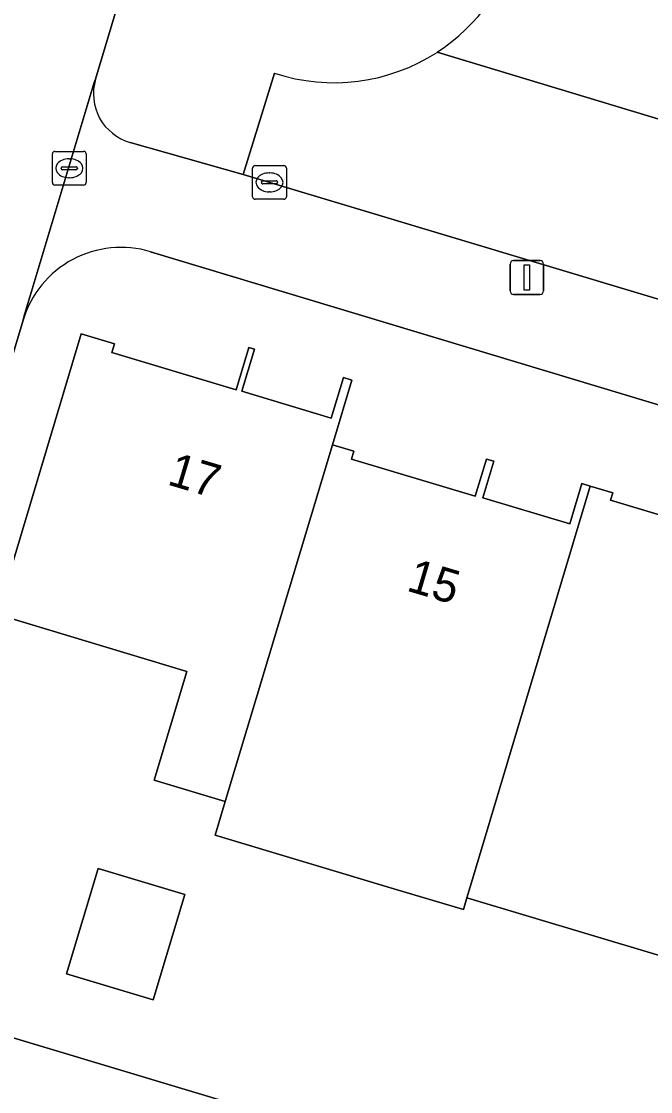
# Model space of a CAD drawing. Extents: x 162184 to 163154, y 385507 to 386516.
# Drawn here: x 162728.79 to 162747.46, y 386200.46 to 386232.21 of the extents above; entities that cross this region are included whole.
import ezdxf

# ---------------------------------------------------------------- set-up
doc = ezdxf.new("R2010")
doc.units = 0
for name, color, linetype in [('IMGEO_Brandkraan', 7, 'Continuous'), ('IMGEO_Erf', 7, 'Continuous'), ('IMGEO_Groenvoorziening', 7, 'Continuous'), ('IMGEO_Kolk', 7, 'Continuous'), ('IMGEO_Lichtmast', 7, 'Continuous'), ('IMGEO_Pand', 7, 'Continuous'), ('IMGEO_Pand_nummerreeks', 7, 'Continuous'), ('IMGEO_Parkeervlak_open', 7, 'Continuous'), ('IMGEO_Rijbaan_lokaal_open', 7, 'Continuous'), ('IMGEO_Voetpad_open', 7, 'Continuous')]:
    doc.layers.add(name, color=color, linetype=linetype)

msp = doc.modelspace()

# ---------------------------------------------------------------- linework, layer by layer
at = {"layer": 'IMGEO_Brandkraan'}
for p, q in [((162729.709, 386227.431), (162729.709, 386228.283)), ((162729.784, 386228.357), (162730.636, 386228.357)), ((162730.197, 386228.137), (162730.222, 386228.137)), ((162730.71, 386228.283), (162730.71, 386227.431)), ((162729.968, 386227.851), (162729.968, 386227.863)), ((162730.406, 386227.814), (162730.008, 386227.814)), ((162730.011, 386227.9), (162730.409, 386227.9)), ((162730.452, 386227.863), (162730.452, 386227.851)), ((162730.22, 386227.577), (162730.195, 386227.577)), ((162730.636, 386227.357), (162729.784, 386227.357))]:
    msp.add_line(p, q, dxfattribs=at)
for points in [[(162729.709, 386227.431), (162729.709, 386228.283)], [(162729.784, 386228.357), (162730.636, 386228.357)], [(162730.71, 386228.283), (162730.71, 386227.431)], [(162730.636, 386227.357), (162729.784, 386227.357)]]:
    msp.add_lwpolyline(points, dxfattribs=at)
for centre, radius, start, end in [((162729.786, 386228.281), 0.0765, 91.552, 178.448), ((162729.786, 386228.281), 0.0765, 91.552, 178.448), ((162730.634, 386228.281), 0.0765, 1.552, 88.448), ((162730.634, 386228.281), 0.0765, 1.552, 88.448), ((162730.008, 386227.86), 0.0403, 85.8775, 175.7526), ((162730.005, 386227.85), 0.0366, 178.938, 274.7102), ((162730.409, 386227.857), 0.043, 264.8664, 352.4533), ((162730.413, 386227.862), 0.0386, 1.7309, 96.639), ((162729.786, 386227.433), 0.0765, 181.552, 268.448), ((162729.786, 386227.433), 0.0765, 181.552, 268.448), ((162730.634, 386227.433), 0.0765, 271.552, 358.448), ((162730.634, 386227.433), 0.0765, 271.552, 358.448)]:
    msp.add_arc(centre, radius, start, end, dxfattribs=at)
for centre, major_axis, ratio, start_param, end_param in [((162730.196, 386227.857), (-0.387, 0.002), 0.722429, 4.712389, 7.853982), ((162730.221, 386227.857), (-0.39, 0.002), 0.717154, 1.570796, 4.712389)]:
    msp.add_ellipse(centre, major_axis=major_axis, ratio=ratio, start_param=start_param, end_param=end_param, dxfattribs=at)
at = {"layer": 'IMGEO_Erf'}
for points in [[(162799.034, 386202.871), (162799.086, 386203.08), (162799.119, 386203.292), (162799.133, 386203.507), (162799.127, 386203.722), (162799.102, 386203.936), (162799.059, 386204.146), (162798.997, 386204.352), (162798.916, 386204.552), (162798.818, 386204.743), (162798.704, 386204.925), (162798.573, 386205.096), (162798.428, 386205.255), (162798.269, 386205.4), (162798.098, 386205.531), (162797.916, 386205.645), (162797.725, 386205.743), (162797.525, 386205.823), (162797.422, 386205.857), (162732.623, 386225.378)], [(162728.84, 386223.351), (162723.746, 386206.383)], [(162728.011, 386214.436), (162730.561, 386222.941), (162731.547, 386222.645), (162731.47, 386222.386), (162735.163, 386221.279), (162735.54, 386222.536), (162735.705, 386222.486), (162735.332, 386221.239), (162737.985, 386220.444), (162738.347, 386221.649), (162738.599, 386221.573), (162738.023, 386219.652), (162738.66, 386219.461), (162738.591, 386219.229), (162742.26, 386218.129), (162742.589, 386219.228), (162742.808, 386219.162), (162742.482, 386218.076), (162745.063, 386217.302), (162745.423, 386218.501), (162745.669, 386218.427), (162746.343, 386218.225), (162746.277, 386218.005), (162749.965, 386216.9)], [(162764.382, 386200.173), (162762.316, 386200.792), (162762.018, 386199.799), (162756.666, 386201.404), (162754.625, 386202.016), (162755.608, 386205.294), (162753.593, 386205.898), (162753.279, 386204.849), (162749.968, 386205.842), (162749.608, 386204.641), (162749.413, 386203.989), (162742.011, 386206.207), (162741.907, 386205.86), (162739.847, 386206.477), (162734.536, 386208.068), (162734.836, 386209.069), (162732.73, 386209.7), (162733.698, 386212.928), (162728.382, 386214.522)], [(162725.6, 386202.934), (162745.202, 386197.049), (162745.571, 386198.281), (162747.493, 386197.705), (162747.124, 386196.473), (162761.49, 386192.097), (162760.772, 386189.697), (162760.236, 386187.904), (162759.899, 386186.792), (162762.806, 386185.921), (162765.712, 386185.049), (162768.619, 386184.178), (162771.526, 386183.306), (162774.432, 386182.435), (162777.339, 386181.564), (162780.246, 386180.692), (162783.153, 386179.821), (162786.059, 386178.949), (162788.363, 386178.259), (162789.38, 386182.105), (162792.581, 386181.227), (162793.712, 386185.02), (162799.034, 386202.871)]]:
    msp.add_lwpolyline(points, dxfattribs=at)
msp.add_lwpolyline([(162732.702, 386203.184), (162730.131, 386203.954), (162731.068, 386207.082), (162733.639, 386206.311)], close=True, dxfattribs=at)
msp.add_arc((162731.742, 386222.479), 3.03, 73.0873, 163.2791, dxfattribs=at)
at = {"layer": 'IMGEO_Groenvoorziening'}
for points in [[(162743.549, 386234.741), (162744.259, 386237.638), (162786.65, 386224.899), (162787.604, 386228.272), (162776.216, 386235.679), (162774.422, 386232.951), (162735.341, 386245.037), (162730.989, 386230.496)], [(162732.014, 386228.626), (162735.374, 386227.671), (162736.303, 386230.68)]]:
    msp.add_lwpolyline(points, dxfattribs=at)
for centre, radius, start, end in [((162738.064, 386236.026), 5.633, 302.9096, 346.8121), ((162738.07, 386236.023), 5.628, 251.704, 302.8793), ((162732.422, 386230.065), 1.496, 163.2707, 254.1861)]:
    msp.add_arc(centre, radius, start, end, dxfattribs=at)
at = {"layer": 'IMGEO_Kolk'}
for p, q in [((162735.651, 386227.012), (162735.651, 386227.864)), ((162735.726, 386227.938), (162736.578, 386227.938)), ((162736.652, 386227.864), (162736.652, 386227.012)), ((162735.91, 386227.432), (162735.91, 386227.444)), ((162735.953, 386227.481), (162736.351, 386227.481)), ((162736.139, 386227.718), (162736.164, 386227.718)), ((162736.394, 386227.444), (162736.394, 386227.432)), ((162736.348, 386227.395), (162735.95, 386227.395)), ((162736.162, 386227.158), (162736.137, 386227.158)), ((162736.578, 386226.938), (162735.726, 386226.938))]:
    msp.add_line(p, q, dxfattribs=at)
for points in [[(162735.651, 386227.012), (162735.651, 386227.864)], [(162735.726, 386227.938), (162736.578, 386227.938)], [(162736.652, 386227.864), (162736.652, 386227.012)], [(162736.578, 386226.938), (162735.726, 386226.938)]]:
    msp.add_lwpolyline(points, dxfattribs=at)
for centre, radius, start, end in [((162735.728, 386227.862), 0.0765, 91.552, 178.448), ((162735.728, 386227.862), 0.0765, 91.552, 178.448), ((162736.576, 386227.862), 0.0765, 1.552, 88.448), ((162736.576, 386227.862), 0.0765, 1.552, 88.448), ((162735.95, 386227.441), 0.0403, 85.8775, 175.7526), ((162735.947, 386227.431), 0.0366, 178.938, 274.7102), ((162736.351, 386227.438), 0.043, 264.8664, 352.4533), ((162736.355, 386227.443), 0.0386, 1.7309, 96.639), ((162735.728, 386227.014), 0.0765, 181.552, 268.448), ((162735.728, 386227.014), 0.0765, 181.552, 268.448), ((162736.576, 386227.014), 0.0765, 271.552, 358.448), ((162736.576, 386227.014), 0.0765, 271.552, 358.448)]:
    msp.add_arc(centre, radius, start, end, dxfattribs=at)
for centre, major_axis, ratio, start_param, end_param in [((162736.138, 386227.438), (-0.387, 0.002), 0.722429, 4.712389, 7.853982), ((162736.163, 386227.438), (-0.39, 0.002), 0.717154, 1.570796, 4.712389)]:
    msp.add_ellipse(centre, major_axis=major_axis, ratio=ratio, start_param=start_param, end_param=end_param, dxfattribs=at)
at = {"layer": 'IMGEO_Lichtmast'}
for p, q in [((162743.296, 386224.215), (162743.296, 386225.015)), ((162743.296, 386225.015), (162743.296, 386224.215)), ((162743.396, 386225.115), (162744.186, 386225.115)), ((162744.186, 386225.115), (162743.396, 386225.115)), ((162744.286, 386225.015), (162744.286, 386224.215)), ((162744.286, 386224.215), (162744.286, 386225.015)), ((162744.186, 386224.115), (162743.396, 386224.115)), ((162743.396, 386224.115), (162744.186, 386224.115))]:
    msp.add_line(p, q, dxfattribs=at)
msp.add_lwpolyline([(162743.716, 386224.99), (162743.866, 386224.99), (162743.866, 386224.24), (162743.716, 386224.24), (162743.716, 386224.99)], dxfattribs=at)
for centre, start, end in [((162743.396, 386225.015), 90, 180), ((162743.396, 386225.015), 90, 180), ((162744.186, 386225.015), 0, 90), ((162744.186, 386225.015), 360, 90), ((162743.396, 386224.215), 180, 270), ((162743.396, 386224.215), 180, 270), ((162744.186, 386224.215), 270, 0), ((162744.186, 386224.215), 270, 0)]:
    msp.add_arc(centre, 0.1, start, end, dxfattribs=at)
at = {"layer": 'IMGEO_Pand'}
for points in [[(162738.023, 386219.652), (162738.599, 386221.573), (162738.347, 386221.649), (162737.985, 386220.444), (162735.332, 386221.239), (162735.705, 386222.486), (162735.54, 386222.536), (162735.163, 386221.279), (162731.47, 386222.386), (162731.547, 386222.645), (162730.561, 386222.941), (162728.011, 386214.436), (162728.328, 386214.341), (162728.382, 386214.522), (162733.698, 386212.928), (162732.73, 386209.7), (162734.836, 386209.069)], [(162745.669, 386218.427), (162745.423, 386218.501), (162745.063, 386217.302), (162742.482, 386218.076), (162742.808, 386219.162), (162742.589, 386219.228), (162742.26, 386218.129), (162738.591, 386219.229), (162738.66, 386219.461), (162738.023, 386219.652), (162734.836, 386209.069), (162734.536, 386208.068), (162739.847, 386206.477), (162741.907, 386205.86), (162742.011, 386206.207), (162742.206, 386206.859)], [(162752.766, 386215.24), (162753.329, 386217.117), (162753.08, 386217.192), (162752.74, 386216.057), (162750.181, 386216.824), (162750.547, 386218.043), (162750.328, 386218.109), (162749.965, 386216.9), (162746.277, 386218.005), (162746.343, 386218.225), (162745.669, 386218.427), (162742.206, 386206.859), (162742.011, 386206.207), (162749.413, 386203.989), (162749.608, 386204.641), (162749.968, 386205.842), (162750.282, 386206.89)], [(162730.131, 386203.954), (162732.702, 386203.184), (162733.639, 386206.311), (162731.068, 386207.082)]]:
    msp.add_lwpolyline(points, close=True, dxfattribs=at)
at = {"layer": 'IMGEO_Parkeervlak_open'}
msp.add_lwpolyline([(162741.125, 386231.297), (162786.507, 386217.588)], dxfattribs=at)
msp.add_arc((162738.064, 386236.026), 5.633, 302.9096, 346.8121, dxfattribs=at)
at = {"layer": 'IMGEO_Rijbaan_lokaal_open'}
for points in [[(162801.281, 386213.222), (162800.328, 386213.502), (162786.507, 386217.588), (162741.125, 386231.297)], [(162736.303, 386230.68), (162735.374, 386227.671), (162798.523, 386208.705), (162798.77, 386208.624), (162799.211, 386208.445), (162799.633, 386208.228), (162800.035, 386207.974), (162800.412, 386207.685), (162800.762, 386207.364), (162801.082, 386207.012), (162801.369, 386206.633), (162801.621, 386206.231), (162801.836, 386205.807), (162802.013, 386205.366), (162802.149, 386204.91), (162802.244, 386204.445), (162802.298, 386203.973), (162802.308, 386203.498), (162802.277, 386203.023), (162802.203, 386202.554), (162805.951, 386214.949)]]:
    msp.add_lwpolyline(points, dxfattribs=at)
msp.add_arc((162738.07, 386236.023), 5.628, 251.704, 302.8793, dxfattribs=at)
at = {"layer": 'IMGEO_Voetpad_open'}
msp.add_lwpolyline([(162721.387, 386198.465), (162721.434, 386198.607), (162723.685, 386206.143), (162723.746, 386206.383), (162728.84, 386223.351), (162728.866, 386223.475), (162730.951, 386230.401), (162730.989, 386230.496), (162735.341, 386245.037), (162736.826, 386250), (162733.627, 386250), (162699.069, 386134.636), (162699.516, 386134.501), (162701.942, 386133.579), (162703.362, 386138.221), (162703.404, 386138.39), (162703.662, 386139.272), (162703.7, 386139.388), (162705.601, 386145.815), (162705.654, 386146.025)], close=True, dxfattribs=at)
for points in [[(162730.989, 386230.496), (162730.951, 386230.401), (162728.866, 386223.475), (162728.84, 386223.351)], [(162735.374, 386227.671), (162732.014, 386228.626)], [(162798.523, 386208.705), (162735.374, 386227.671)], [(162732.623, 386225.378), (162797.422, 386205.857)], [(162725.062, 386200.438), (162745.506, 386194.259), (162745.642, 386194.214), (162753.06, 386191.901), (162755.854, 386191.147), (162756.068, 386191.099), (162760.772, 386189.697), (162761.49, 386192.097), (162747.124, 386196.473), (162745.202, 386197.049), (162725.6, 386202.934)]]:
    msp.add_lwpolyline(points, dxfattribs=at)
for centre, radius, start, end in [((162732.422, 386230.065), 1.496, 163.2707, 254.1861), ((162731.742, 386222.479), 3.03, 73.0873, 163.2791)]:
    msp.add_arc(centre, radius, start, end, dxfattribs=at)

# ---------------------------------------------------------------- texts
at = {"layer": 'IMGEO_Pand_nummerreeks'}
for s, rotation, p in [('17', 343.4017, (162733.085, 386218.482)), ('15', 343.4186, (162740.186, 386215.332))]:
    msp.add_text(s, height=1, rotation=rotation, dxfattribs=at).set_placement(p)

doc.saveas('drawing.dxf')
